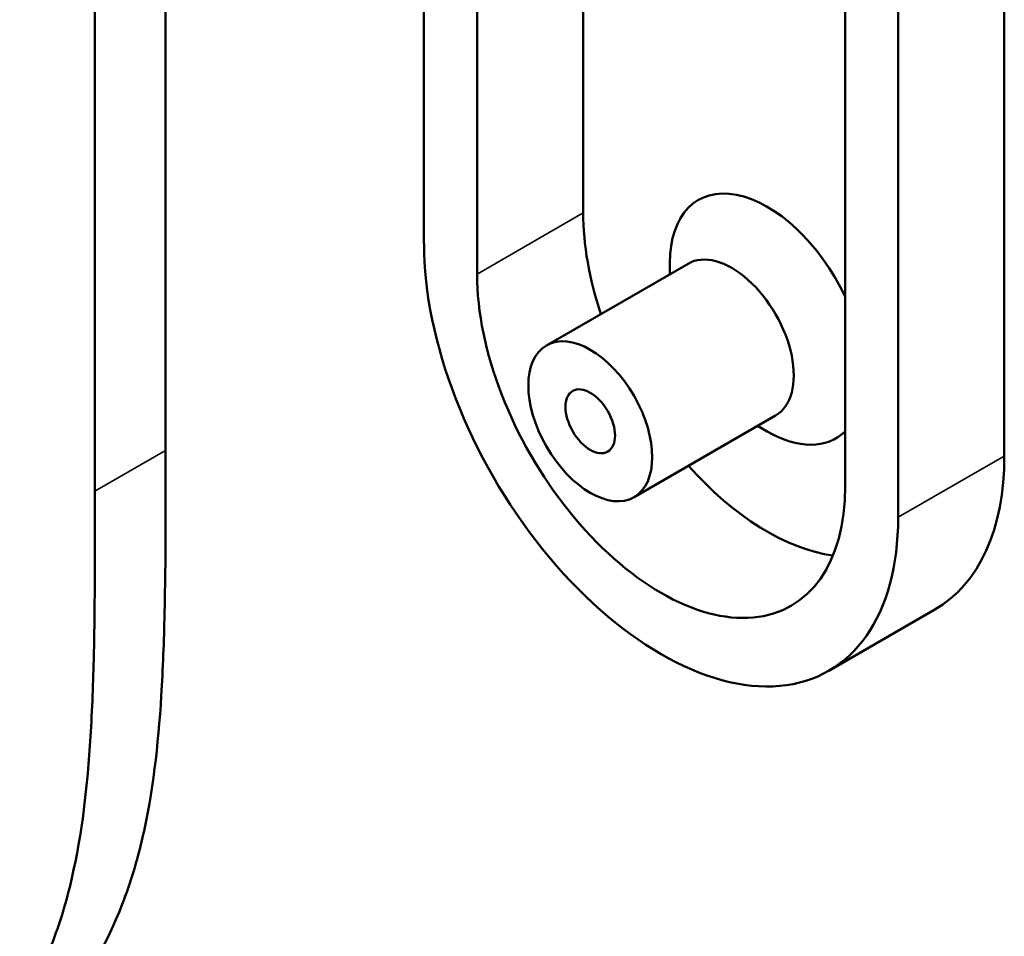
# Model space of a CAD drawing. Header units: millimetres. Extents: x 0 to 6049, y -120 to 1682.
# Tile 338 of 656: x 1969 to 1988, y 897 to 915. Entities that reach past the tile are written whole.
import ezdxf

# ---------------------------------------------------------------- set-up
doc = ezdxf.new("R2010")
doc.units = ezdxf.units.MM
doc.header["$LTSCALE"] = 2
doc.layers.add('Sichtbar (ISO)', color=7, linetype='Continuous', lineweight=50)
doc.layers.add('Sichtbar schmal (ISO)', color=7, linetype='Continuous', lineweight=35)

msp = doc.modelspace()

# ---------------------------------------------------------------- linework, layer by layer
at = {"layer": 'Sichtbar (ISO)'}
for p, q in [((1971.65, 966.697), (1971.65, 906.419)), ((1970.236, 965.881), (1970.236, 905.602)), ((1976.812, 910.553), (1976.812, 951.377)), ((1977.873, 950.765), (1977.873, 909.94)), ((1988.409, 947.132), (1988.409, 906.307)), ((1979.994, 946.488), (1979.994, 911.165)), ((1985.227, 905.694), (1985.227, 946.519)), ((1986.287, 945.907), (1986.287, 905.082)), ((1982.089, 910.149), (1979.26, 908.516)), ((1981.726, 909.94), (1981.726, 910.165)), ((1983.839, 907.118), (1981.01, 905.485)), ((1983.476, 906.909), (1983.671, 906.797)), ((1987.021, 903.24), (1984.9, 902.015))]:
    msp.add_line(p, q, dxfattribs=at)
for centre, major_axis, start_param, end_param in [((1983.671, 909.042), (-1.375, 2.382), 4.570494, 7.068583), ((1983.671, 909.042), (-2.6, 4.503), 0.785398, 1.227558), ((1981.55, 907.817), (3.35, -5.802), 3.926991, 7.068584), ((1982.964, 908.634), (0.875, -1.516), 0, 3.141593), ((1981.55, 907.817), (2.6, -4.503), 3.926991, 7.068584), ((1983.671, 909.042), (1.375, -2.382), 5.497787, 6.425081), ((1983.671, 909.042), (3.35, -5.802), 0, 0.785398), ((1983.671, 909.042), (-2.6, 4.503), 1.914035, 2.721389)]:
    msp.add_ellipse(centre, major_axis=major_axis, ratio=0.57735, start_param=start_param, end_param=end_param, dxfattribs=at)
for major_axis in [(-0.875, 1.516), (0.35, -0.606)]:
    msp.add_ellipse((1980.135, 907.001), major_axis=major_axis, ratio=0.57735, dxfattribs=at)
for points, knots in [([(1969.602, 895.219), (1969.605, 895.222), (1970.063, 895.859), (1970.689, 896.921), (1971.335, 899.059), (1971.561, 901.052), (1971.653, 903.675), (1971.65, 905.328), (1971.65, 906.419)], [0.7505898, 0.7505898, 0.7505898, 0.7505898, 0.7508886, 0.8116364, 0.843424, 0.9034672, 0.9362744, 1, 1, 1, 1]), ([(1970.236, 905.602), (1970.236, 904.512), (1970.239, 902.858), (1970.147, 900.235), (1969.921, 898.243), (1969.381, 896.457), (1968.973, 895.639), (1968.733, 895.233)], [0, 0, 0, 0, 0.0637256, 0.0965328, 0.156576, 0.1883636, 0.2239753, 0.2239753, 0.2239753, 0.2239753])]:
    msp.add_open_spline(points, degree=3, knots=knots, dxfattribs=at)
at = {"layer": 'Sichtbar schmal (ISO)'}
for p, q in [((1977.873, 909.94), (1979.994, 911.165)), ((1970.236, 905.602), (1971.65, 906.419)), ((1986.287, 905.082), (1988.409, 906.307))]:
    msp.add_line(p, q, dxfattribs=at)

doc.saveas('drawing.dxf')
